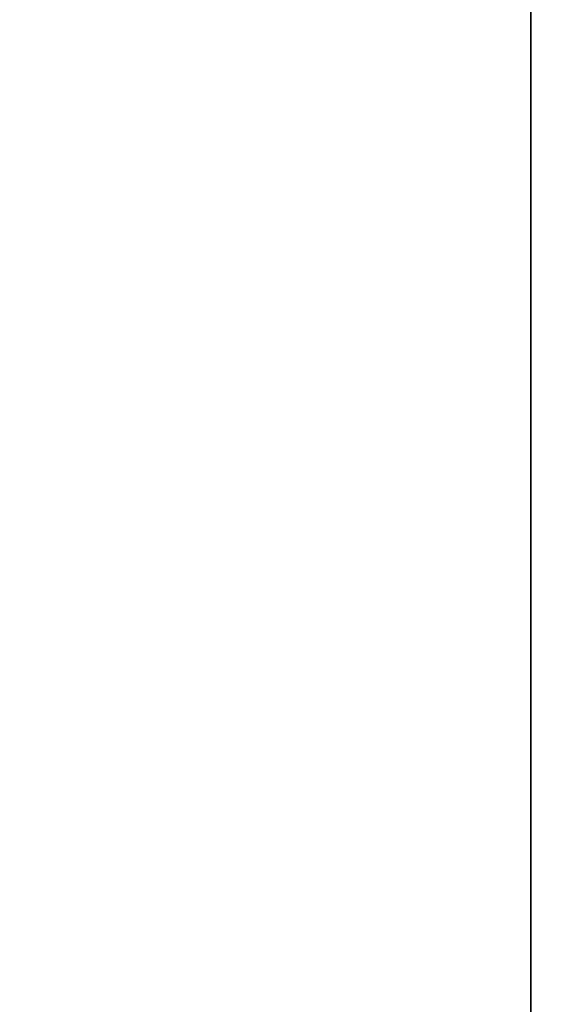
# Model space of a CAD drawing. Header units: millimetres. Extents: x -503 to 6703, y -110 to 249.
# Tile 973 of 1056: x 3944 to 3995, y 8 to 103. Entities that reach past the tile are written whole.
import ezdxf

# ---------------------------------------------------------------- set-up
doc = ezdxf.new("R2010")
doc.units = ezdxf.units.MM
doc.layers.add('152', color=7, linetype='Continuous', true_color=0xffffff)

# ---------------------------------------------------------------- blocks, each defined once
blk = doc.blocks.new('UG_SURFACE_004')
at = {"layer": '152', "color": 252, "linetype": 'Continuous', "lineweight": 35}
for points in [[(3843.5, -9.3, -7.75), (3843.5, 230.4, -7.75), (3993.5, 230.4, -7.75), (3993.5, -9.3, -7.75)], [(5156.5, -9.3, 2212.25), (5156.5, 230.4, 2212.25), (3843.5, 230.4, 2212.25), (3843.5, -9.3, 2212.25)], [(3993.5, -9.3, 2062.25), (3993.5, 230.4, 2062.25), (5006.5, 230.4, 2062.25), (5006.5, -9.3, 2062.25)], [(3993.5, -9.3, -7.75), (3993.5, 230.4, -7.75), (3993.5, 230.4, 2062.25), (3993.5, -9.3, 2062.25)]]:
    blk.add_3dface(points, dxfattribs=at)

msp = doc.modelspace()

# ---------------------------------------------------------------- linework, layer by layer
at = {"layer": '152', "color": 251, "linetype": 'Continuous', "lineweight": -3, "true_color": 0x636466}
for p, q in [((3993.5, -9.3, 2062.25), (3993.5, 230.4, 2062.25)), ((3993.5, 230.4, -7.75), (3993.5, -9.3, -7.75))]:
    msp.add_line(p, q, dxfattribs=at)

# ---------------------------------------------------------------- block references
msp.add_blockref('UG_SURFACE_004', (0, 0), dxfattribs=at)

doc.saveas('drawing.dxf')
